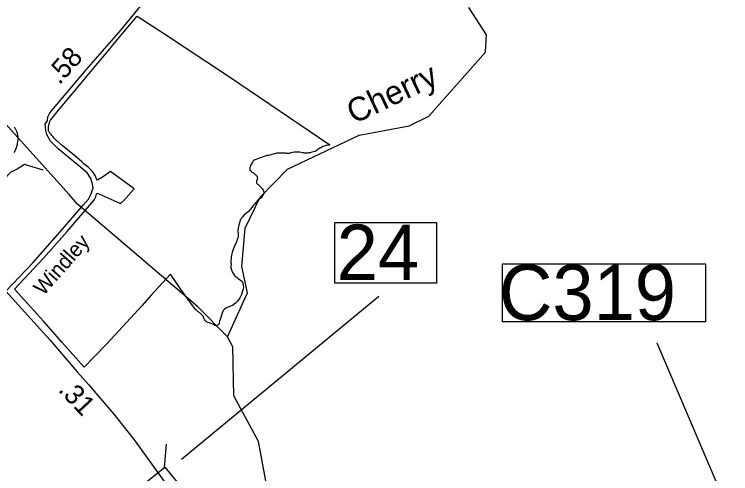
# Model space of a CAD drawing. Extents: x 2532689 to 2764727, y 536648 to 732970.
# Drawn here: x 2569815 to 2574344, y 668275 to 671177 of the extents above; entities that cross this region are included whole.
import ezdxf

# ---------------------------------------------------------------- set-up
doc = ezdxf.new("R2010")
doc.units = 0
for name, color, linetype in [('Exist Boundary Political City Limit New', 7, 'Continuous'), ('Exist Hydrographic Creek Single Shore', 7, 'Continuous'), ('Exist Hydrographic Creek Single Shore Label', 7, 'Continuous'), ('Exist Road Primary US Mileage Hundredths English Label', 7, 'Continuous'), ('Exist Road Primary US Shield CELL', 7, 'Continuous'), ('Exist Road Primary US Structure Standard Bridge CELL', 7, 'Continuous'), ('Exist Road Primary US Structure Standard Bridge Number Label', 7, 'Continuous'), ('Exist Road Primary US UnDivided 4 Lane Attributed', 7, 'Continuous'), ('Exist Road Secondary Mileage Hundredths English Label', 7, 'Continuous'), ('Exist Road Secondary Structure Culvert Number Label', 7, 'Continuous'), ('Exist Road Secondary Structure Standard Bridge Number Label', 7, 'Continuous'), ('Exist Road Secondary Type 51 Attributed', 7, 'Continuous'), ('Exist Road Secondary Type 51 Label', 7, 'Continuous'), ('Map Preparation Boundary City Limit Buffer Line', 7, 'Continuous')]:
    doc.layers.add(name, color=color, linetype=linetype)

msp = doc.modelspace()

# ---------------------------------------------------------------- linework, layer by layer
at = {"layer": 'Exist Boundary Political City Limit New'}
for points in [[(2571005.8, 669272.8), (2571002.2, 669276.3), (2570999, 669279.8), (2570996.2, 669282.6), (2570993.5, 669285.4), (2570989.8, 669288.9), (2570986.8, 669291.6), (2570984, 669293.7), (2570981.8, 669295.3), (2570978, 669298), (2570974, 669301.3), (2570970, 669304.9), (2570967.8, 669307.1), (2570965.2, 669308.8), (2570961.8, 669309.3), (2570941.5, 669336.9), (2570870.8, 669436.1), (2570802.5, 669534.1), (2570678.8, 669399.4), (2570623.2, 669337.3), (2570400.2, 669095.1), (2570397.5, 669092.1), (2570257.5, 668947.8), (2570116.2, 669104.5), (2570045.8, 669185), (2570000, 669237.1), (2569815.8, 669439.6), (2570000, 669636.1), (2570148.8, 669804.4), (2570224, 669891.1), (2570318.2, 670000), (2570321.8, 670006.3), (2570326, 670014.6), (2570329.5, 670023.1), (2570333, 670031.7), (2570335.5, 670040.5), (2570337.5, 670047.9), (2570349.8, 670042.4), (2570444, 670000), (2570486.5, 669980.6), (2570507.5, 670000), (2570573.8, 670074.7), (2570422.5, 670184.8), (2570418.2, 670181.2), (2570409.2, 670174.3), (2570400.2, 670167.6), (2570391, 670161), (2570381.8, 670154.7), (2570379.2, 670153.1), (2570372.2, 670148.6), (2570362.5, 670142.7), (2570352.8, 670137.1), (2570342.8, 670131.6), (2570337.5, 670128.9), (2570336.8, 670131.2), (2570335.2, 670136.6), (2570333, 670142.5), (2570331, 670147.7), (2570326.2, 670158.5), (2570320, 670168.9), (2570309.5, 670183.4), (2570294.2, 670198.5), (2570283.8, 670208.4), (2570272.8, 670216.8), (2570256.8, 670231.2), (2570241, 670245.6), (2570194.8, 670284.4), (2570118.5, 670348.4), (2570082.2, 670378.9), (2570077.2, 670384.1), (2570073.5, 670387.9), (2570066.5, 670395.3), (2570060.2, 670402.9), (2570053.2, 670410.9), (2570047.5, 670418.4), (2570044.2, 670422.6), (2570041.2, 670426.8), (2570035.8, 670434.6), (2570032.2, 670442.4), (2570031.2, 670450.6), (2570031, 670458.9), (2570031.5, 670467.1), (2570032.8, 670476.6), (2570034.5, 670484.6), (2570037, 670492.3), (2570040, 670499.9), (2570044.2, 670507.4), (2570054, 670521), (2570095, 670570.4), (2570173.5, 670664.5), (2570237.2, 670741), (2570297.8, 670813.5), (2570366, 670895.5), (2570429, 670971.1), (2570465.8, 671015.2), (2570532.2, 671095.2), (2570591.5, 671166.4), (2570764.5, 671052.8), (2571176, 670782.5), (2571809.2, 670352.1)], [(2571809.2, 670352.1), (2571804.5, 670350.9), (2571796.8, 670350.1), (2571786.2, 670348), (2571774.8, 670344.9), (2571765.2, 670341.2), (2571752, 670334.4), (2571751, 670333.7), (2571741, 670326.7), (2571730.8, 670318.4), (2571723.2, 670313.6), (2571717, 670311), (2571711.2, 670309.4), (2571704.8, 670308)], [(2571704.8, 670308), (2571695.2, 670305.4), (2571686.5, 670302.8), (2571678, 670300.8), (2571670.5, 670299.8), (2571662.5, 670299.4), (2571652.8, 670299.6), (2571645.8, 670300.6), (2571643.8, 670300.8), (2571636.2, 670302.8), (2571628.8, 670304.8), (2571619.8, 670306.1), (2571610.5, 670306.7), (2571602, 670306.8), (2571593.8, 670306.7), (2571584.8, 670305.9), (2571573.8, 670304), (2571562.8, 670300.9), (2571554.2, 670298), (2571546.8, 670296.8), (2571541.8, 670297.4), (2571536, 670298.3), (2571530, 670299.2), (2571521.2, 670299.9), (2571512.2, 670299.8), (2571501.8, 670299.6), (2571485.5, 670299.5), (2571472, 670298.7), (2571461.5, 670296.4), (2571453.2, 670293.6), (2571451.8, 670293.1), (2571443, 670290.4), (2571432.5, 670287.6), (2571422.8, 670285.8), (2571413, 670284.2), (2571401.5, 670281.6), (2571388.5, 670277.5), (2571377.8, 670273.2), (2571369.5, 670269.6), (2571359.8, 670266.2), (2571347.5, 670262), (2571336, 670256.8), (2571330, 670252.5), (2571323.8, 670246.2), (2571321, 670243.4), (2571316.5, 670237.2), (2571314, 670232), (2571309, 670222.5), (2571305.2, 670213.4), (2571304.2, 670209.2), (2571303.5, 670204), (2571303.2, 670199.1), (2571303.8, 670195.2), (2571305.2, 670192.4), (2571307.5, 670190.2), (2571312.8, 670184.8), (2571315.5, 670182.6), (2571318.5, 670180.6), (2571324.5, 670176.8), (2571327.5, 670174.8), (2571330.2, 670172.8), (2571332, 670171.5), (2571336.5, 670168), (2571341.2, 670163.7), (2571345.2, 670158.9), (2571348.5, 670154), (2571349.5, 670151.6), (2571351.5, 670145.6), (2571352.8, 670139.8), (2571352.5, 670138.1), (2571351.5, 670133.7), (2571348.5, 670128.4), (2571346.2, 670123.8), (2571345.2, 670118.1), (2571346.8, 670113.2), (2571349, 670108.6), (2571350.5, 670106.8), (2571353.2, 670104.2), (2571356.2, 670101.8), (2571359.5, 670098.8), (2571363.5, 670094.8), (2571367.8, 670090.2), (2571373.8, 670084.7), (2571376.2, 670082.4), (2571381.2, 670076.8), (2571384.5, 670071.9), (2571387.8, 670065.8), (2571389.5, 670061.8), (2571390.5, 670059.6), (2571391.8, 670056.5), (2571392.2, 670053.1), (2571392, 670049.2), (2571390, 670041.2), (2571387.2, 670034.9), (2571384.5, 670029.6), (2571382, 670025.2), (2571378.2, 670020.4), (2571374, 670016), (2571367.8, 670011.6), (2571361.2, 670007.8)], [(2571361.2, 670007.8), (2571354.8, 670002.8), (2571352.2, 670000), (2571351.2, 669998.6), (2571344.8, 669991.1), (2571339.5, 669985.2), (2571333.5, 669977.8), (2571326, 669968), (2571318.2, 669957.6), (2571307, 669943.3), (2571295.5, 669931.6), (2571282.8, 669921.6), (2571276, 669916.3), (2571270.8, 669912.1), (2571257.5, 669898.3), (2571251.8, 669890.4), (2571243.5, 669874.6), (2571237.8, 669859.2), (2571234, 669844.2), (2571230.8, 669827.2), (2571228.8, 669813.2), (2571229, 669804.2), (2571230, 669794.4), (2571231, 669780), (2571229.8, 669772.8), (2571227.8, 669765.2), (2571224.8, 669755.2), (2571221.8, 669746.1), (2571214.8, 669728.2), (2571210, 669717.6), (2571205.5, 669708.4), (2571198.2, 669691.1), (2571192, 669671.6), (2571187.8, 669656), (2571186, 669645), (2571185.2, 669631.7), (2571184.8, 669619.6), (2571185, 669610.4), (2571185.8, 669600.3), (2571183.8, 669582.7), (2571184.5, 669578.4), (2571185, 669574.9), (2571186, 669569.7), (2571188, 669563.2), (2571190.5, 669556.6), (2571192.5, 669551.2), (2571194.8, 669546.3), (2571199.8, 669537.6), (2571207.8, 669526.9), (2571211.8, 669523.1), (2571223.2, 669513.4), (2571230.2, 669507.9), (2571238, 669502.1), (2571245.2, 669497.8), (2571251.8, 669493.6), (2571257.5, 669486.4), (2571260, 669478.9), (2571262.2, 669463.7), (2571263.5, 669451.1), (2571262.5, 669443.3), (2571260.5, 669435.3), (2571255.8, 669421.8), (2571251, 669407.5), (2571247.5, 669397.6), (2571241.2, 669384.6), (2571228, 669367.4), (2571213, 669351.5), (2571195.2, 669338.1), (2571182.2, 669331.9), (2571171.5, 669328.5), (2571157, 669322.6), (2571144.2, 669314.2), (2571136.5, 669305.9), (2571131.2, 669295.3), (2571129.2, 669289.5), (2571127.8, 669283), (2571126, 669276.1), (2571121.8, 669262.1), (2571117, 669249.1), (2571113, 669237.8), (2571111, 669229.5), (2571110, 669222.6), (2571107.8, 669216.9), (2571102.2, 669213.1), (2571094.8, 669210.8), (2571090.8, 669209.7), (2571082.2, 669211.1), (2571076.8, 669214.8), (2571069.8, 669218.9), (2571059.2, 669223.8), (2571047.5, 669226.8), (2571039.2, 669229.7), (2571028.5, 669234.5), (2571025, 669238.6), (2571021.5, 669243.3), (2571017.8, 669249.3), (2571014, 669257.1), (2571011.2, 669263.8), (2571008.5, 669269.3), (2571005.8, 669272.8)]]:
    msp.add_lwpolyline(points, dxfattribs=at)
at = {"layer": 'Exist Hydrographic Creek Single Shore'}
for points in [[(2571162.8, 669139.2), (2571289.8, 669416.9), (2571253.9, 669582.8), (2571273.8, 669826.6), (2571369.9, 670020.9), (2571541.8, 670198.6), (2571995.8, 670414), (2572310.9, 670472.7), (2572434.8, 670533.5), (2572793.8, 670938.7), (2572799.8, 671047.3), (2572688.8, 671220.1)], [(2571162.8, 669139.2), (2570975.8, 669328.7), (2570213.6, 669977.2), (2570161.8, 670037.6), (2569223.9, 671076.5)], [(2569997.3, 670192.1), (2569879.9, 670228.3), (2569834.2, 670199.1), (2569793.2, 670180.3), (2569771, 670156.9), (2569735.8, 670090.2), (2569690.2, 670064.4), (2569628.1, 670057.4), (2569561.4, 670079.6), (2569502.6, 670123), (2569454.2, 670144), (2569386.9, 670147.5), (2569329.6, 670131.1), (2569164.6, 670025.8)], [(2571404.8, 668229.8), (2571358.9, 668477.4), (2571202.8, 668766.6), (2571196.9, 669075), (2571162.8, 669139.2)]]:
    msp.add_lwpolyline(points, dxfattribs=at)
at = {"layer": 'Exist Road Primary US Shield CELL'}
msp.add_lwpolyline([(2569813.6, 670466.3), (2569816.3, 670462.7), (2569819, 670458.6), (2569821.5, 670454.4), (2569824.1, 670449.9), (2569826.1, 670445.9), (2569829.8, 670436.8), (2569832.5, 670428), (2569833.8, 670423.3), (2569835.8, 670412.9), (2569836.5, 670407.7), (2569837.3, 670397.6), (2569837.4, 670385.3), (2569836.4, 670373.6), (2569834.2, 670359.9), (2569832.4, 670351.8), (2569829.6, 670342.3), (2569826.9, 670334.1), (2569822, 670322), (2569817.7, 670313.2), (2569812.2, 670302.9)], dxfattribs=at)
at = {"layer": 'Exist Road Primary US Structure Standard Bridge CELL'}
msp.add_line((2570763.8, 668314.1), (2570778.1, 668460.6), dxfattribs=at)
msp.add_lwpolyline([(2570854.3, 667971.3), (2570649.6, 668220.2), (2570765.9, 668315.8), (2570970.5, 668066.9)], close=True, dxfattribs=at)
at = {"layer": 'Exist Road Primary US Structure Standard Bridge Number Label'}
msp.add_lwpolyline([(2571840.9, 669860.7), (2572485, 669860.7), (2572485, 669478.3), (2571840.9, 669478.3)], close=True, dxfattribs=at)
at = {"layer": 'Exist Road Primary US UnDivided 4 Lane Attributed'}
msp.add_lwpolyline([(2569761.5, 669426.7), (2570039.2, 669120.7), (2570211.9, 668918.7), (2570285.1, 668837.9), (2570444.2, 668651.1), (2570518.9, 668557.2), (2570579.5, 668479.4), (2570824.4, 668141.2)], dxfattribs=at)
at = {"layer": 'Exist Road Secondary Structure Culvert Number Label'}
msp.add_line((2574767.9, 667014.8), (2573879.9, 669098.6), dxfattribs=at)
msp.add_lwpolyline([(2572901.3, 669599.7), (2574184.1, 669599.7), (2574184.1, 669234.7), (2572901.3, 669234.7)], close=True, dxfattribs=at)
at = {"layer": 'Exist Road Secondary Structure Standard Bridge Number Label'}
msp.add_line((2570871.8, 668365.9), (2572118.7, 669395.1), dxfattribs=at)
at = {"layer": 'Exist Road Secondary Type 51 Attributed'}
msp.add_lwpolyline([(2569761.5, 669426.7), (2569933.7, 669608.9), (2570117.6, 669817.4), (2570249.9, 669970.2), (2570283.8, 670008.8), (2570301.4, 670042.7), (2570313.1, 670081.4), (2570306.8, 670112), (2570297.9, 670139.9), (2570275.6, 670175.1), (2570222.9, 670220.7), (2570091.8, 670326.7), (2570043.8, 670375.9), (2570021.5, 670416.8), (2570014.5, 670442.6), (2570011, 670485.3), (2570024, 670504.6), (2570027.5, 670529.6), (2570040.3, 670553.8), (2570269.8, 670825.5), (2570489.9, 671079.6), (2570901, 671581.6)], dxfattribs=at)
at = {"layer": 'Map Preparation Boundary City Limit Buffer Line'}
for points in [[(2571005.8, 669272.8), (2571002.2, 669276.3), (2570999, 669279.8), (2570996.2, 669282.6), (2570993.5, 669285.4), (2570989.8, 669288.9), (2570986.8, 669291.6), (2570984, 669293.7), (2570981.8, 669295.3), (2570978, 669298), (2570974, 669301.3), (2570970, 669304.9), (2570967.8, 669307.1), (2570965.2, 669308.8), (2570961.8, 669309.3), (2570941.5, 669336.9), (2570870.8, 669436.1), (2570802.5, 669534.1), (2570678.8, 669399.4), (2570623.2, 669337.3), (2570400.2, 669095.1), (2570397.5, 669092.1), (2570257.5, 668947.8), (2570116.2, 669104.5), (2570045.8, 669185), (2570000, 669237.1), (2569815.8, 669439.6), (2570000, 669636.1), (2570148.8, 669804.4), (2570224, 669891.1), (2570318.2, 670000), (2570321.8, 670006.3), (2570326, 670014.6), (2570329.5, 670023.1), (2570333, 670031.7), (2570335.5, 670040.5), (2570337.5, 670047.9), (2570349.8, 670042.4), (2570444, 670000), (2570486.5, 669980.6), (2570507.5, 670000), (2570573.8, 670074.7), (2570422.5, 670184.8), (2570418.2, 670181.2), (2570409.2, 670174.3), (2570400.2, 670167.6), (2570391, 670161), (2570381.8, 670154.7), (2570379.2, 670153.1), (2570372.2, 670148.6), (2570362.5, 670142.7), (2570352.8, 670137.1), (2570342.8, 670131.6), (2570337.5, 670128.9), (2570336.8, 670131.2), (2570335.2, 670136.6), (2570333, 670142.5), (2570331, 670147.7), (2570326.2, 670158.5), (2570320, 670168.9), (2570309.5, 670183.4), (2570294.2, 670198.5), (2570283.8, 670208.4), (2570272.8, 670216.8), (2570256.8, 670231.2), (2570241, 670245.6), (2570194.8, 670284.4), (2570118.5, 670348.4), (2570082.2, 670378.9), (2570077.2, 670384.1), (2570073.5, 670387.9), (2570066.5, 670395.3), (2570060.2, 670402.9), (2570053.2, 670410.9), (2570047.5, 670418.4), (2570044.2, 670422.6), (2570041.2, 670426.8), (2570035.8, 670434.6), (2570032.2, 670442.4), (2570031.2, 670450.6), (2570031, 670458.9), (2570031.5, 670467.1), (2570032.8, 670476.6), (2570034.5, 670484.6), (2570037, 670492.3), (2570040, 670499.9), (2570044.2, 670507.4), (2570054, 670521), (2570095, 670570.4), (2570173.5, 670664.5), (2570237.2, 670741), (2570297.8, 670813.5), (2570366, 670895.5), (2570429, 670971.1), (2570465.8, 671015.2), (2570532.2, 671095.2), (2570591.5, 671166.4), (2570764.5, 671052.8), (2571176, 670782.5), (2571809.2, 670352.1)], [(2571809.2, 670352.1), (2571804.5, 670350.9), (2571796.8, 670350.1), (2571786.2, 670348), (2571774.8, 670344.9), (2571765.2, 670341.2), (2571752, 670334.4), (2571751, 670333.7), (2571741, 670326.7), (2571730.8, 670318.4), (2571723.2, 670313.6), (2571717, 670311), (2571711.2, 670309.4), (2571704.8, 670308)], [(2571704.8, 670308), (2571695.2, 670305.4), (2571686.5, 670302.8), (2571678, 670300.8), (2571670.5, 670299.8), (2571662.5, 670299.4), (2571652.8, 670299.6), (2571645.8, 670300.6), (2571643.8, 670300.8), (2571636.2, 670302.8), (2571628.8, 670304.8), (2571619.8, 670306.1), (2571610.5, 670306.7), (2571602, 670306.8), (2571593.8, 670306.7), (2571584.8, 670305.9), (2571573.8, 670304), (2571562.8, 670300.9), (2571554.2, 670298), (2571546.8, 670296.8), (2571541.8, 670297.4), (2571536, 670298.3), (2571530, 670299.2), (2571521.2, 670299.9), (2571512.2, 670299.8), (2571501.8, 670299.6), (2571485.5, 670299.5), (2571472, 670298.7), (2571461.5, 670296.4), (2571453.2, 670293.6), (2571451.8, 670293.1), (2571443, 670290.4), (2571432.5, 670287.6), (2571422.8, 670285.8), (2571413, 670284.2), (2571401.5, 670281.6), (2571388.5, 670277.5), (2571377.8, 670273.2), (2571369.5, 670269.6), (2571359.8, 670266.2), (2571347.5, 670262), (2571336, 670256.8), (2571330, 670252.5), (2571323.8, 670246.2), (2571321, 670243.4), (2571316.5, 670237.2), (2571314, 670232), (2571309, 670222.5), (2571305.2, 670213.4), (2571304.2, 670209.2), (2571303.5, 670204), (2571303.2, 670199.1), (2571303.8, 670195.2), (2571305.2, 670192.4), (2571307.5, 670190.2), (2571312.8, 670184.8), (2571315.5, 670182.6), (2571318.5, 670180.6), (2571324.5, 670176.8), (2571327.5, 670174.8), (2571330.2, 670172.8), (2571332, 670171.5), (2571336.5, 670168), (2571341.2, 670163.7), (2571345.2, 670158.9), (2571348.5, 670154), (2571349.5, 670151.6), (2571351.5, 670145.6), (2571352.8, 670139.8), (2571352.5, 670138.1), (2571351.5, 670133.7), (2571348.5, 670128.4), (2571346.2, 670123.8), (2571345.2, 670118.1), (2571346.8, 670113.2), (2571349, 670108.6), (2571350.5, 670106.8), (2571353.2, 670104.2), (2571356.2, 670101.8), (2571359.5, 670098.8), (2571363.5, 670094.8), (2571367.8, 670090.2), (2571373.8, 670084.7), (2571376.2, 670082.4), (2571381.2, 670076.8), (2571384.5, 670071.9), (2571387.8, 670065.8), (2571389.5, 670061.8), (2571390.5, 670059.6), (2571391.8, 670056.5), (2571392.2, 670053.1), (2571392, 670049.2), (2571390, 670041.2), (2571387.2, 670034.9), (2571384.5, 670029.6), (2571382, 670025.2), (2571378.2, 670020.4), (2571374, 670016), (2571367.8, 670011.6), (2571361.2, 670007.8)], [(2571361.2, 670007.8), (2571354.8, 670002.8), (2571352.2, 670000), (2571351.2, 669998.6), (2571344.8, 669991.1), (2571339.5, 669985.2), (2571333.5, 669977.8), (2571326, 669968), (2571318.2, 669957.6), (2571307, 669943.3), (2571295.5, 669931.6), (2571282.8, 669921.6), (2571276, 669916.3), (2571270.8, 669912.1), (2571257.5, 669898.3), (2571251.8, 669890.4), (2571243.5, 669874.6), (2571237.8, 669859.2), (2571234, 669844.2), (2571230.8, 669827.2), (2571228.8, 669813.2), (2571229, 669804.2), (2571230, 669794.4), (2571231, 669780), (2571229.8, 669772.8), (2571227.8, 669765.2), (2571224.8, 669755.2), (2571221.8, 669746.1), (2571214.8, 669728.2), (2571210, 669717.6), (2571205.5, 669708.4), (2571198.2, 669691.1), (2571192, 669671.6), (2571187.8, 669656), (2571186, 669645), (2571185.2, 669631.7), (2571184.8, 669619.6), (2571185, 669610.4), (2571185.8, 669600.3), (2571183.8, 669582.7), (2571184.5, 669578.4), (2571185, 669574.9), (2571186, 669569.7), (2571188, 669563.2), (2571190.5, 669556.6), (2571192.5, 669551.2), (2571194.8, 669546.3), (2571199.8, 669537.6), (2571207.8, 669526.9), (2571211.8, 669523.1), (2571223.2, 669513.4), (2571230.2, 669507.9), (2571238, 669502.1), (2571245.2, 669497.8), (2571251.8, 669493.6), (2571257.5, 669486.4), (2571260, 669478.9), (2571262.2, 669463.7), (2571263.5, 669451.1), (2571262.5, 669443.3), (2571260.5, 669435.3), (2571255.8, 669421.8), (2571251, 669407.5), (2571247.5, 669397.6), (2571241.2, 669384.6), (2571228, 669367.4), (2571213, 669351.5), (2571195.2, 669338.1), (2571182.2, 669331.9), (2571171.5, 669328.5), (2571157, 669322.6), (2571144.2, 669314.2), (2571136.5, 669305.9), (2571131.2, 669295.3), (2571129.2, 669289.5), (2571127.8, 669283), (2571126, 669276.1), (2571121.8, 669262.1), (2571117, 669249.1), (2571113, 669237.8), (2571111, 669229.5), (2571110, 669222.6), (2571107.8, 669216.9), (2571102.2, 669213.1), (2571094.8, 669210.8), (2571090.8, 669209.7), (2571082.2, 669211.1), (2571076.8, 669214.8), (2571069.8, 669218.9), (2571059.2, 669223.8), (2571047.5, 669226.8), (2571039.2, 669229.7), (2571028.5, 669234.5), (2571025, 669238.6), (2571021.5, 669243.3), (2571017.8, 669249.3), (2571014, 669257.1), (2571011.2, 669263.8), (2571008.5, 669269.3), (2571005.8, 669272.8)]]:
    msp.add_lwpolyline(points, dxfattribs=at)

# ---------------------------------------------------------------- texts
at = {"layer": 'Exist Hydrographic Creek Single Shore Label'}
msp.add_text('Cherry', height=150, rotation=25.3834, dxfattribs=at).set_placement((2571961.7, 670481.5))
at = {"layer": 'Exist Road Primary US Mileage Hundredths English Label'}
msp.add_text('.31', height=125, rotation=312.9812, dxfattribs=at).set_placement((2570088, 668800.7))
at = {"layer": 'Exist Road Primary US Structure Standard Bridge Number Label'}
msp.add_text('24', height=350, dxfattribs=at).set_placement((2571853.4, 669498.1))
at = {"layer": 'Exist Road Secondary Mileage Hundredths English Label'}
msp.add_text('.58', height=125, rotation=48.3269, dxfattribs=at).set_placement((2570100.6, 670727))
at = {"layer": 'Exist Road Secondary Structure Culvert Number Label'}
msp.add_text('C319', height=350, dxfattribs=at).set_placement((2572879.1, 669244.5))
at = {"layer": 'Exist Road Secondary Type 51 Label'}
msp.add_text('Windley', height=95, rotation=48.6746, dxfattribs=at).set_placement((2569999.4, 669394.6))

doc.saveas('drawing.dxf')
